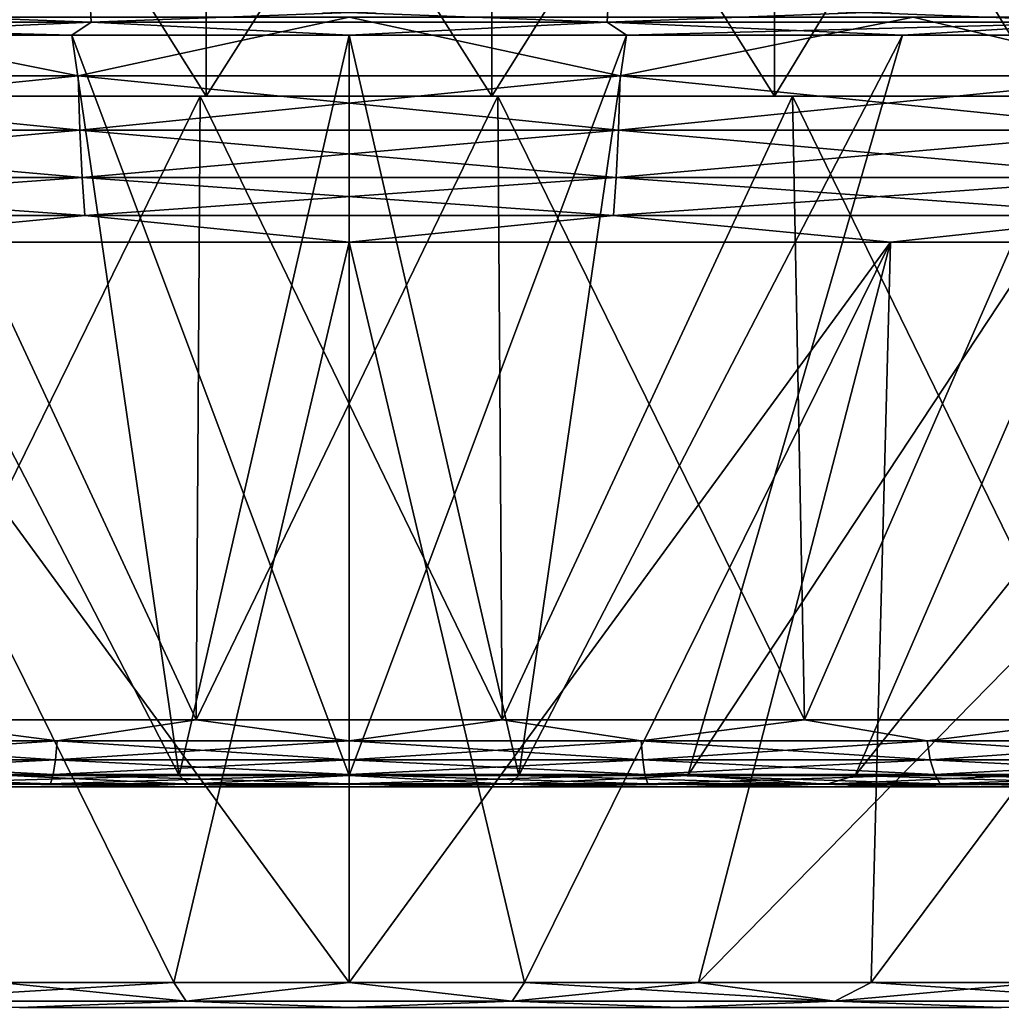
# Model space of a CAD drawing. Header units: metres. Extents: x -109 to 109, y -63 to 140.
# Tile 471 of 480: x 74 to 81, y 129 to 136. Entities that reach past the tile are written whole.
import ezdxf

# ---------------------------------------------------------------- set-up
doc = ezdxf.new("R2010")
doc.units = ezdxf.units.M
doc.layers.add('solid_502308_SW0001', color=7, linetype='CONTINUOUS')

msp = doc.modelspace()

# ---------------------------------------------------------------- linework, layer by layer
at = {"layer": 'solid_502308_SW0001'}
for points in [[(73.607162, 138.558502, 12.674048), (73.607124, 135.5, 12.674029), (75.528427, 135.5, 12.963641)], [(75.528473, 138.558502, -12.963647), (75.528427, 135.5, -12.963641), (73.607124, 135.5, -12.674029)], [(73.607162, 138.558502, -12.674047), (75.528473, 138.558502, -12.963647), (73.607124, 135.5, -12.674029)], [(75.528473, 138.558502, 12.963647), (73.607162, 138.558502, 12.674048), (75.528427, 135.5, 12.963641)], [(75.528473, 138.558502, 12.963647), (75.528427, 135.5, 12.963641), (77.471573, 135.5, 12.963641)], [(77.471527, 138.558502, -12.963647), (77.471573, 135.5, -12.963641), (75.528427, 135.5, -12.963641)], [(75.528473, 138.558502, -12.963647), (77.471527, 138.558502, -12.963647), (75.528427, 135.5, -12.963641)], [(77.471527, 138.558502, 12.963647), (75.528473, 138.558502, 12.963647), (77.471573, 135.5, 12.963641)], [(77.471527, 138.558502, 12.963647), (77.471573, 135.5, 12.963641), (79.392876, 135.5, 12.674029)], [(79.392838, 138.558502, 12.674047), (77.471527, 138.558502, 12.963647), (79.392876, 135.5, 12.674029)], [(77.471527, 138.558502, -12.963647), (79.392838, 138.558502, -12.674048), (77.471573, 135.5, -12.963641)], [(79.392838, 138.558502, -12.674048), (79.392876, 135.5, -12.674029), (77.471573, 135.5, -12.963641)], [(79.392838, 138.558502, 12.674047), (79.392876, 135.5, 12.674029), (81.249443, 135.5, 12.10134)], [(81.249458, 138.558502, 12.101348), (79.392838, 138.558502, 12.674047), (81.249443, 135.5, 12.10134)], [(79.392838, 138.558502, -12.674048), (81.249458, 138.558502, -12.101349), (79.392876, 135.5, -12.674029)], [(81.249458, 138.558502, -12.101349), (81.249443, 135.5, -12.10134), (79.392876, 135.5, -12.674029)], [(74.745216, 136.001434, -30.128412), (74.738724, 136.134613, -30.239929), (71.23999, 136.134613, -29.830986)], [(71.259392, 136.001434, -29.720978), (74.745216, 136.001434, -30.128412), (71.23999, 136.134613, -29.830986)], [(71.259392, 136.001434, 29.720978), (71.23999, 136.134613, 29.830986), (74.738724, 136.134613, 30.239929)], [(74.745216, 136.001434, 30.128412), (71.259392, 136.001434, 29.720978), (74.738724, 136.134613, 30.239929)], [(78.254784, 136.001434, -30.128412), (78.261276, 136.134613, -30.239929), (74.738724, 136.134613, -30.239929)], [(74.745216, 136.001434, -30.128412), (78.254784, 136.001434, -30.128412), (74.738724, 136.134613, -30.239929)], [(74.745216, 136.001434, 30.128412), (74.738724, 136.134613, 30.239929), (78.261276, 136.134613, 30.239929)], [(78.254784, 136.001434, 30.128412), (74.745216, 136.001434, 30.128412), (78.261276, 136.134613, 30.239929)], [(78.254784, 136.001434, -30.128412), (81.740608, 136.001434, -29.720978), (78.261276, 136.134613, -30.239929)], [(78.254784, 136.001434, 30.128412), (78.261276, 136.134613, 30.239929), (81.76001, 136.134613, 29.830986)], [(81.740608, 136.001434, 29.720978), (78.254784, 136.001434, 30.128412), (81.76001, 136.134613, 29.830986)], [(81.740608, 136.001434, -29.720978), (81.76001, 136.134613, -29.830986), (78.261276, 136.134613, -30.239929)], [(74.656059, 135.636414, 31.659262), (72.663597, 136.037155, 31.595633), (70.993111, 135.636414, 31.231125)], [(70.993111, 135.636414, -31.231125), (72.663597, 136.037155, -31.595633), (74.656059, 135.636414, -31.659262)], [(74.656059, 135.636414, 31.659262), (76.5, 136.037155, 31.827694), (72.663597, 136.037155, 31.595633)], [(74.656059, 135.636414, -31.659262), (72.663597, 136.037155, -31.595633), (76.5, 136.037155, -31.827694)], [(78.343941, 135.636414, 31.659262), (76.5, 136.037155, 31.827694), (74.656059, 135.636414, 31.659262)], [(74.656059, 135.636414, -31.659262), (76.5, 136.037155, -31.827694), (78.343941, 135.636414, -31.659262)], [(78.343941, 135.636414, 31.659262), (80.336403, 136.037155, 31.595633), (76.5, 136.037155, 31.827694)], [(78.343941, 135.636414, -31.659262), (76.5, 136.037155, -31.827694), (80.336403, 136.037155, -31.595633)], [(82.006889, 135.636414, 31.231125), (80.336403, 136.037155, 31.595633), (78.343941, 135.636414, 31.659262)], [(78.343941, 135.636414, -31.659262), (80.336403, 136.037155, -31.595633), (82.006889, 135.636414, -31.231125)], [(82.006889, 135.636414, 31.231125), (84.116867, 136.037155, 30.902838), (80.336403, 136.037155, 31.595633)], [(82.006889, 135.636414, -31.231125), (80.336403, 136.037155, -31.595633), (84.116867, 136.037155, -30.90284)], [(74.745216, 136.001434, 30.128412), (72.736351, 135.914612, 29.792299), (71.259392, 136.001434, 29.720978)], [(71.259392, 136.001434, -29.720978), (72.736366, 135.914612, -29.792301), (74.614464, 135.914612, -29.969831)], [(71.259392, 136.001434, -29.720978), (74.614464, 135.914612, -29.969831), (74.745216, 136.001434, -30.128412)], [(74.745216, 136.001434, 30.128412), (74.614449, 135.914612, 29.969831), (72.736351, 135.914612, 29.792299)], [(74.745216, 136.001434, 30.128412), (76.499992, 135.914612, 30.029087), (74.614449, 135.914612, 29.969831)], [(74.745216, 136.001434, -30.128412), (74.614464, 135.914612, -29.969831), (76.500008, 135.914612, -30.029087)], [(78.254784, 136.001434, 30.128412), (76.499992, 135.914612, 30.029087), (74.745216, 136.001434, 30.128412)], [(74.745216, 136.001434, -30.128412), (76.500008, 135.914612, -30.029087), (78.254784, 136.001434, -30.128412)], [(78.254784, 136.001434, 30.128412), (78.385536, 135.914612, 29.969831), (76.499992, 135.914612, 30.029087)], [(78.254784, 136.001434, -30.128412), (76.500008, 135.914612, -30.029087), (78.385551, 135.914612, -29.969831)], [(81.740608, 136.001434, 29.720978), (78.385536, 135.914612, 29.969831), (78.254784, 136.001434, 30.128412)], [(78.254784, 136.001434, -30.128412), (78.385551, 135.914612, -29.969831), (80.263649, 135.914612, -29.792299)], [(78.254784, 136.001434, -30.128412), (80.263649, 135.914612, -29.792299), (81.740608, 136.001434, -29.720978)], [(81.740608, 136.001434, 29.720978), (80.263634, 135.914612, 29.792301), (78.385536, 135.914612, 29.969831)], [(81.740608, 136.001434, 29.720978), (82.126877, 135.914612, 29.497192), (80.263634, 135.914612, 29.792301)], [(81.740608, 136.001434, -29.720978), (80.263649, 135.914612, -29.792299), (82.126892, 135.914612, -29.49719)], [(72.736351, 135.914612, 29.792299), (75.344864, 130.878403, 16.150963), (74.19561, 130.878403, 16.027405)], [(72.736351, 135.914612, 29.792299), (74.614449, 135.914612, 29.969831), (75.344864, 130.878403, 16.150963)], [(72.736366, 135.914612, -29.792301), (74.19561, 130.878403, -16.027405), (75.344864, 130.878403, -16.150963)], [(74.614464, 135.914612, -29.969831), (72.736366, 135.914612, -29.792301), (75.344864, 130.878403, -16.150963)], [(74.614449, 135.914612, 29.969831), (76.499992, 135.914612, 30.029087), (75.344864, 130.878403, 16.150963)], [(74.614464, 135.914612, -29.969831), (75.344864, 130.878403, -16.150963), (76.5, 130.878403, -16.192219)], [(76.500008, 135.914612, -30.029087), (74.614464, 135.914612, -29.969831), (76.5, 130.878403, -16.192219)], [(76.499992, 135.914612, 30.029087), (76.5, 130.878403, 16.192219), (75.344864, 130.878403, 16.150963)], [(76.499992, 135.914612, 30.029087), (78.385536, 135.914612, 29.969831), (76.5, 130.878403, 16.192219)], [(78.385536, 135.914612, 29.969831), (77.655136, 130.878403, 16.150963), (76.5, 130.878403, 16.192219)], [(76.500008, 135.914612, -30.029087), (76.5, 130.878403, -16.192219), (77.655136, 130.878403, -16.150963)], [(78.385551, 135.914612, -29.969831), (76.500008, 135.914612, -30.029087), (77.655136, 130.878403, -16.150963)], [(80.263634, 135.914612, 29.792301), (78.80439, 130.878403, 16.027405), (77.655136, 130.878403, 16.150963)], [(78.385536, 135.914612, 29.969831), (80.263634, 135.914612, 29.792301), (77.655136, 130.878403, 16.150963)], [(80.263649, 135.914612, -29.792299), (77.655136, 130.878403, -16.150963), (78.80439, 130.878403, -16.027405)], [(80.263649, 135.914612, -29.792299), (78.385551, 135.914612, -29.969831), (77.655136, 130.878403, -16.150963)], [(82.126877, 135.914612, 29.497192), (79.941902, 130.878403, 15.822176), (78.80439, 130.878403, 16.027405)], [(80.263634, 135.914612, 29.792301), (82.126877, 135.914612, 29.497192), (78.80439, 130.878403, 16.027405)], [(82.126892, 135.914612, -29.49719), (78.80439, 130.878403, -16.027405), (79.941902, 130.878403, -15.822176)], [(82.126892, 135.914612, -29.49719), (80.263649, 135.914612, -29.792299), (78.80439, 130.878403, -16.027405)], [(83.967918, 135.914612, 29.08567), (81.061867, 130.878403, 15.536322), (79.941902, 130.878403, 15.822176)], [(82.126877, 135.914612, 29.497192), (83.967918, 135.914612, 29.08567), (79.941902, 130.878403, 15.822176)], [(83.967926, 135.914612, -29.085669), (79.941902, 130.878403, -15.822176), (81.061867, 130.878403, -15.536322)], [(83.967926, 135.914612, -29.085669), (82.126892, 135.914612, -29.49719), (79.941902, 130.878403, -15.822176)], [(70.993111, 135.636414, -31.231125), (74.656059, 135.636414, -31.659262), (71.027199, 135.266769, -31.037813)], [(70.993111, 135.636414, 31.231125), (71.027199, 135.266769, 31.037813), (74.667473, 135.266769, 31.463301)], [(74.656059, 135.636414, 31.659262), (70.993111, 135.636414, 31.231125), (74.667473, 135.266769, 31.463301)], [(74.656059, 135.636414, -31.659262), (74.667473, 135.266769, -31.463301), (71.027199, 135.266769, -31.037813)], [(74.656059, 135.636414, -31.659262), (78.343941, 135.636414, -31.659262), (74.667473, 135.266769, -31.463301)], [(74.656059, 135.636414, 31.659262), (74.667473, 135.266769, 31.463301), (78.332527, 135.266769, 31.463301)], [(78.343941, 135.636414, 31.659262), (74.656059, 135.636414, 31.659262), (78.332527, 135.266769, 31.463301)], [(78.343941, 135.636414, -31.659262), (78.332527, 135.266769, -31.463301), (74.667473, 135.266769, -31.463301)], [(82.006889, 135.636414, -31.231125), (81.972801, 135.266769, -31.037813), (78.332527, 135.266769, -31.463301)], [(78.343941, 135.636414, -31.659262), (82.006889, 135.636414, -31.231125), (78.332527, 135.266769, -31.463301)], [(78.343941, 135.636414, 31.659262), (78.332527, 135.266769, 31.463301), (81.972801, 135.266769, 31.037813)], [(82.006889, 135.636414, 31.231125), (78.343941, 135.636414, 31.659262), (81.972801, 135.266769, 31.037813)], [(71.549713, 135.5, -12.61337), (73.607124, 135.5, -12.674029), (75.528427, 135.5, -12.963641)], [(73.485001, 135.5, -13.210299), (71.549713, 135.5, -12.61337), (75.528427, 135.5, -12.963641)], [(73.402229, 131.256424, -13.572229), (73.485001, 135.5, -13.210299), (75.48748, 135.5, -13.512096)], [(75.459663, 131.256424, -13.882339), (73.402229, 131.256424, -13.572229), (75.48748, 135.5, -13.512096)], [(73.402229, 131.256424, 13.572229), (75.459663, 131.256424, 13.882339), (73.485001, 135.5, 13.210299)], [(73.485001, 135.5, 13.210299), (77.471573, 135.5, 12.963641), (75.528427, 135.5, 12.963641)], [(73.485001, 135.5, 13.210299), (79.514999, 135.5, 13.210299), (77.471573, 135.5, 12.963641)], [(73.485001, 135.5, 13.210299), (75.528427, 135.5, 12.963641), (73.607124, 135.5, 12.674029)], [(79.514999, 135.5, -13.210299), (73.485001, 135.5, -13.210299), (75.528427, 135.5, -12.963641)], [(77.51252, 135.5, -13.512096), (75.48748, 135.5, -13.512096), (73.485001, 135.5, -13.210299)], [(79.514999, 135.5, -13.210299), (77.51252, 135.5, -13.512096), (73.485001, 135.5, -13.210299)], [(73.485001, 135.5, 13.210299), (75.48748, 135.5, 13.512096), (79.514999, 135.5, 13.210299)], [(75.459663, 131.256424, 13.882339), (75.48748, 135.5, 13.512096), (73.485001, 135.5, 13.210299)], [(75.459663, 131.256424, -13.882339), (75.48748, 135.5, -13.512096), (77.51252, 135.5, -13.512096)], [(77.540337, 131.256424, -13.882339), (75.459663, 131.256424, -13.882339), (77.51252, 135.5, -13.512096)], [(75.459663, 131.256424, 13.882339), (77.540337, 131.256424, 13.882339), (75.48748, 135.5, 13.512096)], [(75.48748, 135.5, 13.512096), (77.51252, 135.5, 13.512096), (79.514999, 135.5, 13.210299)], [(77.540337, 131.256424, 13.882339), (77.51252, 135.5, 13.512096), (75.48748, 135.5, 13.512096)], [(79.514999, 135.5, -13.210299), (75.528427, 135.5, -12.963641), (77.471573, 135.5, -12.963641)], [(81.450287, 135.5, 12.61337), (79.392876, 135.5, 12.674029), (77.471573, 135.5, 12.963641)], [(79.514999, 135.5, 13.210299), (81.450287, 135.5, 12.61337), (77.471573, 135.5, 12.963641)], [(79.514999, 135.5, -13.210299), (77.471573, 135.5, -12.963641), (79.392876, 135.5, -12.674029)], [(77.540337, 131.256424, -13.882339), (77.51252, 135.5, -13.512096), (79.514999, 135.5, -13.210299)], [(79.597771, 131.256424, 13.572229), (79.514999, 135.5, 13.210299), (77.51252, 135.5, 13.512096)], [(77.540337, 131.256424, 13.882339), (79.597771, 131.256424, 13.572229), (77.51252, 135.5, 13.512096)], [(79.597771, 131.256424, -13.572229), (77.540337, 131.256424, -13.882339), (79.514999, 135.5, -13.210299)], [(81.450287, 135.5, 12.61337), (81.249443, 135.5, 12.10134), (79.392876, 135.5, 12.674029)], [(81.450287, 135.5, -12.61337), (79.392876, 135.5, -12.674029), (81.249443, 135.5, -12.10134)], [(81.450287, 135.5, -12.61337), (79.514999, 135.5, -13.210299), (79.392876, 135.5, -12.674029)], [(79.597771, 131.256424, -13.572229), (79.514999, 135.5, -13.210299), (81.450287, 135.5, -12.61337)], [(81.586006, 131.256424, 12.95894), (81.450287, 135.5, 12.61337), (79.514999, 135.5, 13.210299)], [(79.597771, 131.256424, 13.572229), (81.586006, 131.256424, 12.95894), (79.514999, 135.5, 13.210299)], [(81.586006, 131.256424, -12.95894), (79.597771, 131.256424, -13.572229), (81.450287, 135.5, -12.61337)], [(71.027199, 135.266769, -31.037813), (74.667473, 135.266769, -31.463301), (71.073898, 134.94606, -30.772972)], [(71.027199, 135.266769, 31.037813), (71.073898, 134.94606, 30.772972), (74.683105, 134.94606, 31.19483)], [(74.667473, 135.266769, 31.463301), (71.027199, 135.266769, 31.037813), (74.683105, 134.94606, 31.19483)], [(74.667473, 135.266769, -31.463301), (74.683105, 134.94606, -31.19483), (71.073898, 134.94606, -30.772972)], [(74.667473, 135.266769, -31.463301), (78.332527, 135.266769, -31.463301), (74.683105, 134.94606, -31.19483)], [(74.667473, 135.266769, 31.463301), (74.683105, 134.94606, 31.19483), (78.316895, 134.94606, 31.19483)], [(78.332527, 135.266769, 31.463301), (74.667473, 135.266769, 31.463301), (78.316895, 134.94606, 31.19483)], [(78.332527, 135.266769, -31.463301), (78.316895, 134.94606, -31.19483), (74.683105, 134.94606, -31.19483)], [(81.972801, 135.266769, -31.037813), (81.926102, 134.94606, -30.772972), (78.316895, 134.94606, -31.19483)], [(78.332527, 135.266769, -31.463301), (81.972801, 135.266769, -31.037813), (78.316895, 134.94606, -31.19483)], [(78.332527, 135.266769, 31.463301), (78.316895, 134.94606, 31.19483), (81.926102, 134.94606, 30.772972)], [(81.972801, 135.266769, 31.037813), (78.332527, 135.266769, 31.463301), (81.926102, 134.94606, 30.772972)], [(71.073898, 134.94606, -30.772972), (74.683105, 134.94606, -31.19483), (71.131157, 134.688354, -30.448204)], [(71.073898, 134.94606, 30.772972), (71.131157, 134.688354, 30.448204), (74.702286, 134.688354, 30.865608)], [(74.683105, 134.94606, 31.19483), (71.073898, 134.94606, 30.772972), (74.702286, 134.688354, 30.865608)], [(74.683105, 134.94606, -31.19483), (74.702286, 134.688354, -30.865608), (71.131157, 134.688354, -30.448204)], [(74.683105, 134.94606, -31.19483), (78.316895, 134.94606, -31.19483), (74.702286, 134.688354, -30.865608)], [(74.683105, 134.94606, 31.19483), (74.702286, 134.688354, 30.865608), (78.297714, 134.688354, 30.865608)], [(78.316895, 134.94606, 31.19483), (74.683105, 134.94606, 31.19483), (78.297714, 134.688354, 30.865608)], [(78.316895, 134.94606, -31.19483), (78.297714, 134.688354, -30.865608), (74.702286, 134.688354, -30.865608)], [(81.926102, 134.94606, -30.772972), (81.868843, 134.688354, -30.448204), (78.297714, 134.688354, -30.865608)], [(78.316895, 134.94606, -31.19483), (81.926102, 134.94606, -30.772972), (78.297714, 134.688354, -30.865608)], [(78.316895, 134.94606, 31.19483), (78.297714, 134.688354, 30.865608), (81.868843, 134.688354, 30.448204)], [(81.926102, 134.94606, 30.772972), (78.316895, 134.94606, 31.19483), (81.868843, 134.688354, 30.448204)], [(74.702286, 134.688354, 30.865608), (71.131157, 134.688354, 30.448204), (72.818558, 134.505066, 30.319431)], [(71.131157, 134.688354, -30.448204), (74.702286, 134.688354, -30.865608), (72.818542, 134.505066, -30.319429)], [(74.702286, 134.688354, -30.865608), (76.499992, 134.505066, -30.542118), (72.818542, 134.505066, -30.319429)], [(74.702286, 134.688354, 30.865608), (72.818558, 134.505066, 30.319431), (76.500008, 134.505066, 30.542118)], [(78.297714, 134.688354, 30.865608), (74.702286, 134.688354, 30.865608), (76.500008, 134.505066, 30.542118)], [(74.702286, 134.688354, -30.865608), (78.297714, 134.688354, -30.865608), (76.499992, 134.505066, -30.542118)], [(78.297714, 134.688354, -30.865608), (80.181442, 134.505066, -30.319431), (76.499992, 134.505066, -30.542118)], [(78.297714, 134.688354, 30.865608), (76.500008, 134.505066, 30.542118), (80.181458, 134.505066, 30.319429)], [(81.868843, 134.688354, 30.448204), (78.297714, 134.688354, 30.865608), (80.181458, 134.505066, 30.319429)], [(78.297714, 134.688354, -30.865608), (81.868843, 134.688354, -30.448204), (80.181442, 134.505066, -30.319431)], [(81.868843, 134.688354, -30.448204), (83.809204, 134.505066, -29.654619), (80.181442, 134.505066, -30.319431)], [(81.868843, 134.688354, 30.448204), (80.181458, 134.505066, 30.319429), (83.809219, 134.505066, 29.654615)], [(72.818542, 134.505066, -30.319429), (75.308258, 129.468857, -16.662685), (74.122597, 129.468857, -16.535213)], [(72.818542, 134.505066, -30.319429), (76.499992, 134.505066, -30.542118), (75.308258, 129.468857, -16.662685)], [(72.818558, 134.505066, 30.319431), (75.308266, 129.468857, 16.662685), (76.500008, 129.468857, 16.705248)], [(76.500008, 134.505066, 30.542118), (72.818558, 134.505066, 30.319431), (76.500008, 129.468857, 16.705248)], [(72.818558, 134.505066, 30.319431), (74.122604, 129.468857, 16.535215), (75.308266, 129.468857, 16.662685)], [(76.499992, 134.505066, -30.542118), (76.499992, 129.468857, -16.705248), (75.308258, 129.468857, -16.662685)], [(80.181442, 134.505066, -30.319431), (77.691734, 129.468857, -16.662685), (76.499992, 129.468857, -16.705248)], [(76.499992, 134.505066, -30.542118), (80.181442, 134.505066, -30.319431), (76.499992, 129.468857, -16.705248)], [(76.500008, 134.505066, 30.542118), (76.500008, 129.468857, 16.705248), (77.691742, 129.468857, 16.662685)], [(80.181458, 134.505066, 30.319429), (76.500008, 134.505066, 30.542118), (77.691742, 129.468857, 16.662685)], [(80.181442, 134.505066, -30.319431), (78.877396, 129.468857, -16.535215), (77.691734, 129.468857, -16.662685)], [(80.181458, 134.505066, 30.319429), (77.691742, 129.468857, 16.662685), (78.877403, 129.468857, 16.535213)], [(83.809204, 134.505066, -29.654619), (80.050949, 129.468857, -16.323484), (78.877396, 129.468857, -16.535215)], [(80.181442, 134.505066, -30.319431), (83.809204, 134.505066, -29.654619), (78.877396, 129.468857, -16.535215)], [(80.181458, 134.505066, 30.319429), (78.877403, 129.468857, 16.535213), (80.050957, 129.468857, 16.323481)], [(83.809204, 134.505066, -29.654619), (81.206398, 129.468857, -16.028572), (80.050949, 129.468857, -16.323484)], [(83.809219, 134.505066, 29.654615), (80.050957, 129.468857, 16.323481), (81.206413, 129.468857, 16.02857)], [(83.809219, 134.505066, 29.654615), (80.181458, 134.505066, 30.319429), (80.050957, 129.468857, 16.323481)], [(74.513885, 131.112701, 13.813721), (73.402229, 131.256424, 13.572229), (72.568207, 131.112701, 13.390464)], [(72.568207, 131.112701, -13.390464), (73.402229, 131.256424, -13.572229), (74.513885, 131.112701, -13.813721)], [(74.513885, 131.112701, 13.813721), (75.459663, 131.256424, 13.882339), (73.402229, 131.256424, 13.572229)], [(74.513885, 131.112701, -13.813721), (73.402229, 131.256424, -13.572229), (75.459663, 131.256424, -13.882339)], [(76.5, 131.112701, 13.95577), (75.459663, 131.256424, 13.882339), (74.513885, 131.112701, 13.813721)], [(74.513885, 131.112701, -13.813721), (75.459663, 131.256424, -13.882339), (76.5, 131.112701, -13.95577)], [(76.5, 131.112701, 13.95577), (77.540337, 131.256424, 13.882339), (75.459663, 131.256424, 13.882339)], [(76.5, 131.112701, -13.95577), (75.459663, 131.256424, -13.882339), (77.540337, 131.256424, -13.882339)], [(78.486115, 131.112701, 13.813721), (77.540337, 131.256424, 13.882339), (76.5, 131.112701, 13.95577)], [(76.5, 131.112701, -13.95577), (77.540337, 131.256424, -13.882339), (78.486115, 131.112701, -13.813721)], [(78.486115, 131.112701, 13.813721), (79.597771, 131.256424, 13.572229), (77.540337, 131.256424, 13.882339)], [(78.486115, 131.112701, -13.813721), (77.540337, 131.256424, -13.882339), (79.597771, 131.256424, -13.572229)], [(80.431793, 131.112701, 13.390464), (79.597771, 131.256424, 13.572229), (78.486115, 131.112701, 13.813721)], [(78.486115, 131.112701, -13.813721), (79.597771, 131.256424, -13.572229), (80.431793, 131.112701, -13.390464)], [(80.431793, 131.112701, 13.390464), (81.586006, 131.256424, 12.95894), (79.597771, 131.256424, 13.572229)], [(80.431793, 131.112701, -13.390464), (79.597771, 131.256424, -13.572229), (81.586006, 131.256424, -12.95894)], [(82.29744, 131.112701, 12.694615), (81.586006, 131.256424, 12.95894), (80.431793, 131.112701, 13.390464)], [(80.431793, 131.112701, -13.390464), (81.586006, 131.256424, -12.95894), (82.29744, 131.112701, -12.694615)], [(74.513885, 131.112701, -13.813721), (74.503197, 130.985229, -13.888068), (72.547043, 130.985229, -13.462533)], [(72.568207, 131.112701, -13.390464), (74.513885, 131.112701, -13.813721), (72.547043, 130.985229, -13.462533)], [(72.568207, 131.112701, 13.390464), (72.547043, 130.985229, 13.462533), (74.503197, 130.985229, 13.888068)], [(74.513885, 131.112701, 13.813721), (72.568207, 131.112701, 13.390464), (74.503197, 130.985229, 13.888068)], [(76.5, 131.112701, -13.95577), (76.5, 130.985229, -14.030883), (74.503197, 130.985229, -13.888068)], [(74.513885, 131.112701, -13.813721), (76.5, 131.112701, -13.95577), (74.503197, 130.985229, -13.888068)], [(74.513885, 131.112701, 13.813721), (74.503197, 130.985229, 13.888068), (76.5, 130.985229, 14.030883)], [(76.5, 131.112701, 13.95577), (74.513885, 131.112701, 13.813721), (76.5, 130.985229, 14.030883)], [(78.486115, 131.112701, -13.813721), (78.496803, 130.985229, -13.888068), (76.5, 130.985229, -14.030883)], [(76.5, 131.112701, -13.95577), (78.486115, 131.112701, -13.813721), (76.5, 130.985229, -14.030883)], [(76.5, 131.112701, 13.95577), (76.5, 130.985229, 14.030883), (78.496803, 130.985229, 13.888068)], [(78.486115, 131.112701, 13.813721), (76.5, 131.112701, 13.95577), (78.496803, 130.985229, 13.888068)], [(78.486115, 131.112701, -13.813721), (80.431793, 131.112701, -13.390464), (78.496803, 130.985229, -13.888068)], [(78.486115, 131.112701, 13.813721), (78.496803, 130.985229, 13.888068), (80.452957, 130.985229, 13.462533)], [(80.431793, 131.112701, 13.390464), (78.486115, 131.112701, 13.813721), (80.452957, 130.985229, 13.462533)], [(80.431793, 131.112701, -13.390464), (80.452957, 130.985229, -13.462533), (78.496803, 130.985229, -13.888068)], [(80.431793, 131.112701, -13.390464), (82.29744, 131.112701, -12.694615), (80.452957, 130.985229, -13.462533)], [(80.431793, 131.112701, 13.390464), (80.452957, 130.985229, 13.462533), (82.328636, 130.985229, 12.762939)], [(82.29744, 131.112701, 12.694615), (80.431793, 131.112701, 13.390464), (82.328636, 130.985229, 12.762939)], [(82.29744, 131.112701, -12.694615), (82.328636, 130.985229, -12.762939), (80.452957, 130.985229, -13.462533)], [(74.503197, 130.985229, -13.888068), (74.487663, 130.885315, -13.996087), (72.516296, 130.885315, -13.567242)], [(72.547043, 130.985229, -13.462533), (74.503197, 130.985229, -13.888068), (72.516296, 130.885315, -13.567242)], [(72.547043, 130.985229, 13.462533), (72.516296, 130.885315, 13.567242), (74.487663, 130.885315, 13.996087)], [(74.503197, 130.985229, 13.888068), (72.547043, 130.985229, 13.462533), (74.487663, 130.885315, 13.996087)], [(76.5, 130.985229, -14.030883), (76.5, 130.885315, -14.140012), (74.487663, 130.885315, -13.996087)], [(74.503197, 130.985229, -13.888068), (76.5, 130.985229, -14.030883), (74.487663, 130.885315, -13.996087)], [(74.503197, 130.985229, 13.888068), (74.487663, 130.885315, 13.996087), (76.5, 130.885315, 14.140012)], [(76.5, 130.985229, 14.030883), (74.503197, 130.985229, 13.888068), (76.5, 130.885315, 14.140012)], [(78.496803, 130.985229, -13.888068), (78.512337, 130.885315, -13.996087), (76.5, 130.885315, -14.140012)], [(76.5, 130.985229, -14.030883), (78.496803, 130.985229, -13.888068), (76.5, 130.885315, -14.140012)], [(76.5, 130.985229, 14.030883), (76.5, 130.885315, 14.140012), (78.512337, 130.885315, 13.996087)], [(78.496803, 130.985229, 13.888068), (76.5, 130.985229, 14.030883), (78.512337, 130.885315, 13.996087)], [(78.496803, 130.985229, -13.888068), (80.452957, 130.985229, -13.462533), (78.512337, 130.885315, -13.996087)], [(78.496803, 130.985229, 13.888068), (78.512337, 130.885315, 13.996087), (80.483704, 130.885315, 13.567242)], [(80.452957, 130.985229, 13.462533), (78.496803, 130.985229, 13.888068), (80.483704, 130.885315, 13.567242)], [(80.452957, 130.985229, -13.462533), (80.483704, 130.885315, -13.567242), (78.512337, 130.885315, -13.996087)], [(80.452957, 130.985229, -13.462533), (82.328636, 130.985229, -12.762939), (80.483704, 130.885315, -13.567242)], [(80.452957, 130.985229, 13.462533), (80.483704, 130.885315, 13.567242), (82.37397, 130.885315, 12.862207)], [(82.328636, 130.985229, 12.762939), (80.452957, 130.985229, 13.462533), (82.37397, 130.885315, 12.862207)], [(82.328636, 130.985229, -12.762939), (82.37397, 130.885315, -12.862207), (80.483704, 130.885315, -13.567242)], [(74.487663, 130.885315, -13.996087), (74.468651, 130.821716, -14.128318), (72.478661, 130.821716, -13.695421)], [(72.516296, 130.885315, -13.567242), (74.487663, 130.885315, -13.996087), (72.478661, 130.821716, -13.695421)], [(72.516296, 130.885315, 13.567242), (72.478661, 130.821716, 13.695421), (74.468651, 130.821716, 14.128318)], [(74.487663, 130.885315, 13.996087), (72.516296, 130.885315, 13.567242), (74.468651, 130.821716, 14.128318)], [(76.5, 130.885315, -14.140012), (76.5, 130.821716, -14.273602), (74.468651, 130.821716, -14.128318)], [(74.487663, 130.885315, -13.996087), (76.5, 130.885315, -14.140012), (74.468651, 130.821716, -14.128318)], [(74.487663, 130.885315, 13.996087), (74.468651, 130.821716, 14.128318), (76.5, 130.821716, 14.273602)], [(76.5, 130.885315, 14.140012), (74.487663, 130.885315, 13.996087), (76.5, 130.821716, 14.273602)], [(78.512337, 130.885315, -13.996087), (78.531349, 130.821716, -14.128318), (76.5, 130.821716, -14.273602)], [(76.5, 130.885315, -14.140012), (78.512337, 130.885315, -13.996087), (76.5, 130.821716, -14.273602)], [(76.5, 130.885315, 14.140012), (76.5, 130.821716, 14.273602), (78.531349, 130.821716, 14.128318)], [(78.512337, 130.885315, 13.996087), (76.5, 130.885315, 14.140012), (78.531349, 130.821716, 14.128318)], [(78.512337, 130.885315, -13.996087), (80.483704, 130.885315, -13.567242), (78.531349, 130.821716, -14.128318)], [(78.512337, 130.885315, 13.996087), (78.531349, 130.821716, 14.128318), (80.521339, 130.821716, 13.695421)], [(80.483704, 130.885315, 13.567242), (78.512337, 130.885315, 13.996087), (80.521339, 130.821716, 13.695421)], [(80.483704, 130.885315, -13.567242), (80.521339, 130.821716, -13.695421), (78.531349, 130.821716, -14.128318)], [(80.483704, 130.885315, -13.567242), (82.37397, 130.885315, -12.862207), (80.521339, 130.821716, -13.695421)], [(80.483704, 130.885315, 13.567242), (80.521339, 130.821716, 13.695421), (82.429466, 130.821716, 12.983726)], [(82.37397, 130.885315, 12.862207), (80.483704, 130.885315, 13.567242), (82.429466, 130.821716, 12.983726)], [(82.37397, 130.885315, -12.862207), (82.429466, 130.821716, -12.983726), (80.521339, 130.821716, -13.695421)], [(73.25013, 130.819748, 15.639238), (74.259872, 130.800003, 15.587441), (72.065468, 130.800003, 15.110301)], [(73.25013, 130.819748, -15.639238), (72.065475, 130.800003, -15.110305), (74.259888, 130.800003, -15.587443)], [(74.468651, 130.821716, 14.128318), (72.478661, 130.821716, 13.695421), (73.289719, 130.800003, 14.057447)], [(72.478661, 130.821716, -13.695421), (74.468651, 130.821716, -14.128318), (73.289696, 130.800003, -14.057443)], [(73.25013, 130.819748, 15.639238), (74.19561, 130.878403, 16.027405), (75.344864, 130.878403, 16.150963)], [(75.409943, 130.819748, 15.936097), (73.25013, 130.819748, 15.639238), (75.344864, 130.878403, 16.150963)], [(73.25013, 130.819748, -15.639238), (75.409943, 130.819748, -15.936097), (74.19561, 130.878403, -16.027405)], [(73.25013, 130.819748, -15.639238), (74.259888, 130.800003, -15.587443), (75.409943, 130.819748, -15.936097)], [(75.409943, 130.819748, 15.936097), (74.259872, 130.800003, 15.587441), (73.25013, 130.819748, 15.639238)], [(74.468651, 130.821716, -14.128318), (75.42186, 130.800003, -14.378985), (73.289696, 130.800003, -14.057443)], [(74.468651, 130.821716, 14.128318), (73.289719, 130.800003, 14.057447), (75.421883, 130.800003, 14.378987)], [(75.409943, 130.819748, -15.936097), (75.344864, 130.878403, -16.150963), (74.19561, 130.878403, -16.027405)], [(75.409943, 130.819748, 15.936097), (76.499992, 130.800003, 15.747592), (74.259872, 130.800003, 15.587441)], [(75.409943, 130.819748, -15.936097), (74.259888, 130.800003, -15.587443), (76.500008, 130.800003, -15.747592)], [(76.5, 130.821716, 14.273602), (74.468651, 130.821716, 14.128318), (75.421883, 130.800003, 14.378987)], [(74.468651, 130.821716, -14.128318), (76.5, 130.821716, -14.273602), (75.42186, 130.800003, -14.378985)], [(75.409943, 130.819748, 15.936097), (75.344864, 130.878403, 16.150963), (76.5, 130.878403, 16.192219)], [(75.409943, 130.819748, -15.936097), (76.5, 130.878403, -16.192219), (75.344864, 130.878403, -16.150963)], [(77.590057, 130.819748, 15.936097), (75.409943, 130.819748, 15.936097), (76.5, 130.878403, 16.192219)], [(75.409943, 130.819748, -15.936097), (77.590057, 130.819748, -15.936097), (76.5, 130.878403, -16.192219)], [(75.409943, 130.819748, -15.936097), (76.500008, 130.800003, -15.747592), (77.590057, 130.819748, -15.936097)], [(77.590057, 130.819748, 15.936097), (76.499992, 130.800003, 15.747592), (75.409943, 130.819748, 15.936097)], [(76.5, 130.821716, -14.273602), (77.578117, 130.800003, -14.378987), (75.42186, 130.800003, -14.378985)], [(76.5, 130.821716, 14.273602), (75.421883, 130.800003, 14.378987), (77.57814, 130.800003, 14.378985)], [(77.590057, 130.819748, 15.936097), (78.740112, 130.800003, 15.587443), (76.499992, 130.800003, 15.747592)], [(77.590057, 130.819748, 15.936097), (76.5, 130.878403, 16.192219), (77.655136, 130.878403, 16.150963)], [(77.590057, 130.819748, -15.936097), (77.655136, 130.878403, -16.150963), (76.5, 130.878403, -16.192219)], [(78.531349, 130.821716, 14.128318), (76.5, 130.821716, 14.273602), (77.57814, 130.800003, 14.378985)], [(76.5, 130.821716, -14.273602), (78.531349, 130.821716, -14.128318), (77.578117, 130.800003, -14.378987)], [(77.590057, 130.819748, -15.936097), (76.500008, 130.800003, -15.747592), (78.740128, 130.800003, -15.587441)], [(78.531349, 130.821716, -14.128318), (79.710281, 130.800003, -14.057447), (77.578117, 130.800003, -14.378987)], [(78.531349, 130.821716, 14.128318), (77.57814, 130.800003, 14.378985), (79.710304, 130.800003, 14.057443)], [(77.590057, 130.819748, 15.936097), (77.655136, 130.878403, 16.150963), (78.80439, 130.878403, 16.027405)], [(79.74987, 130.819748, 15.639238), (77.590057, 130.819748, 15.936097), (78.80439, 130.878403, 16.027405)], [(77.590057, 130.819748, -15.936097), (79.74987, 130.819748, -15.639238), (77.655136, 130.878403, -16.150963)], [(77.590057, 130.819748, -15.936097), (78.740128, 130.800003, -15.587441), (79.74987, 130.819748, -15.639238)], [(79.74987, 130.819748, 15.639238), (78.740112, 130.800003, 15.587443), (77.590057, 130.819748, 15.936097)], [(79.74987, 130.819748, -15.639238), (78.80439, 130.878403, -16.027405), (77.655136, 130.878403, -16.150963)], [(80.521339, 130.821716, 13.695421), (78.531349, 130.821716, 14.128318), (79.710304, 130.800003, 14.057443)], [(78.531349, 130.821716, -14.128318), (80.521339, 130.821716, -13.695421), (79.710281, 130.800003, -14.057447)], [(79.74987, 130.819748, 15.639238), (80.934525, 130.800003, 15.110305), (78.740112, 130.800003, 15.587443)], [(79.74987, 130.819748, -15.639238), (78.740128, 130.800003, -15.587441), (80.934532, 130.800003, -15.110301)], [(79.74987, 130.819748, 15.639238), (78.80439, 130.878403, 16.027405), (79.941902, 130.878403, 15.822176)], [(79.74987, 130.819748, -15.639238), (79.941902, 130.878403, -15.822176), (78.80439, 130.878403, -16.027405)], [(80.521339, 130.821716, -13.695421), (81.770721, 130.800003, -13.421529), (79.710281, 130.800003, -14.057447)], [(80.521339, 130.821716, 13.695421), (79.710304, 130.800003, 14.057443), (81.770744, 130.800003, 13.42152)], [(79.74987, 130.819748, 15.639238), (79.941902, 130.878403, 15.822176), (81.061867, 130.878403, 15.536322)], [(81.849144, 130.819748, 15.051049), (79.74987, 130.819748, 15.639238), (81.061867, 130.878403, 15.536322)], [(79.74987, 130.819748, -15.639238), (81.849144, 130.819748, -15.051049), (79.941902, 130.878403, -15.822176)], [(79.74987, 130.819748, -15.639238), (80.934532, 130.800003, -15.110301), (81.849144, 130.819748, -15.051049)], [(81.849144, 130.819748, 15.051049), (80.934525, 130.800003, 15.110305), (79.74987, 130.819748, 15.639238)], [(81.849144, 130.819748, -15.051049), (81.061867, 130.878403, -15.536322), (79.941902, 130.878403, -15.822176)], [(82.429466, 130.821716, 12.983726), (80.521339, 130.821716, 13.695421), (81.770744, 130.800003, 13.42152)], [(80.521339, 130.821716, -13.695421), (82.429466, 130.821716, -12.983726), (81.770721, 130.800003, -13.421529)], [(81.849144, 130.819748, 15.051049), (83.038666, 130.800003, 14.325925), (80.934525, 130.800003, 15.110305)], [(81.849144, 130.819748, -15.051049), (80.934532, 130.800003, -15.110301), (83.038673, 130.800003, -14.32592)], [(75.421883, 130.800003, 14.378987), (69.961327, 130.800003, 14.32592), (72.065468, 130.800003, 15.110301)], [(75.421883, 130.800003, 14.378987), (73.289719, 130.800003, 14.057447), (69.961327, 130.800003, 14.32592)], [(80.934532, 130.800003, -15.110301), (72.065475, 130.800003, -15.110305), (69.961334, 130.800003, -14.325925)], [(75.42186, 130.800003, -14.378985), (80.934532, 130.800003, -15.110301), (69.961334, 130.800003, -14.325925)], [(73.289696, 130.800003, -14.057443), (75.42186, 130.800003, -14.378985), (69.961334, 130.800003, -14.325925)], [(72.065468, 130.800003, 15.110301), (80.934525, 130.800003, 15.110305), (83.038666, 130.800003, 14.325925)], [(77.57814, 130.800003, 14.378985), (72.065468, 130.800003, 15.110301), (83.038666, 130.800003, 14.325925)], [(72.065468, 130.800003, 15.110301), (74.259872, 130.800003, 15.587441), (80.934525, 130.800003, 15.110305)], [(77.57814, 130.800003, 14.378985), (75.421883, 130.800003, 14.378987), (72.065468, 130.800003, 15.110301)], [(78.740128, 130.800003, -15.587441), (74.259888, 130.800003, -15.587443), (72.065475, 130.800003, -15.110305)], [(80.934532, 130.800003, -15.110301), (78.740128, 130.800003, -15.587441), (72.065475, 130.800003, -15.110305)], [(74.259872, 130.800003, 15.587441), (78.740112, 130.800003, 15.587443), (80.934525, 130.800003, 15.110305)], [(74.259872, 130.800003, 15.587441), (76.499992, 130.800003, 15.747592), (78.740112, 130.800003, 15.587443)], [(78.740128, 130.800003, -15.587441), (76.500008, 130.800003, -15.747592), (74.259888, 130.800003, -15.587443)], [(75.42186, 130.800003, -14.378985), (77.578117, 130.800003, -14.378987), (80.934532, 130.800003, -15.110301)], [(77.578117, 130.800003, -14.378987), (83.038673, 130.800003, -14.32592), (80.934532, 130.800003, -15.110301)], [(77.578117, 130.800003, -14.378987), (79.710281, 130.800003, -14.057447), (83.038673, 130.800003, -14.32592)], [(79.710304, 130.800003, 14.057443), (77.57814, 130.800003, 14.378985), (83.038666, 130.800003, 14.325925)], [(79.710281, 130.800003, -14.057447), (81.770721, 130.800003, -13.421529), (83.038673, 130.800003, -14.32592)], [(79.710304, 130.800003, 14.057443), (83.038666, 130.800003, 14.325925), (85.009903, 130.800003, 13.250206)], [(81.770744, 130.800003, 13.42152), (79.710304, 130.800003, 14.057443), (85.009903, 130.800003, 13.250206)], [(75.392166, 129.342545, 16.195963), (74.122604, 129.468857, 16.535215), (73.197136, 129.342545, 15.894262)], [(73.197136, 129.342545, -15.894262), (74.122597, 129.468857, -16.535213), (75.308258, 129.468857, -16.662685)], [(73.197136, 129.342545, -15.894262), (75.308258, 129.468857, -16.662685), (75.392166, 129.342545, -16.195963)], [(75.392166, 129.342545, 16.195963), (75.308266, 129.468857, 16.662685), (74.122604, 129.468857, 16.535215)], [(75.392166, 129.342545, -16.195963), (75.308258, 129.468857, -16.662685), (76.499992, 129.468857, -16.705248)], [(75.392166, 129.342545, 16.195963), (76.500008, 129.468857, 16.705248), (75.308266, 129.468857, 16.662685)], [(77.607834, 129.342545, 16.195963), (76.500008, 129.468857, 16.705248), (75.392166, 129.342545, 16.195963)], [(75.392166, 129.342545, -16.195963), (76.499992, 129.468857, -16.705248), (77.607834, 129.342545, -16.195963)], [(77.607834, 129.342545, -16.195963), (76.499992, 129.468857, -16.705248), (77.691734, 129.468857, -16.662685)], [(77.607834, 129.342545, 16.195963), (77.691742, 129.468857, 16.662685), (76.500008, 129.468857, 16.705248)], [(79.802864, 129.342545, 15.894262), (77.691742, 129.468857, 16.662685), (77.607834, 129.342545, 16.195963)], [(77.607834, 129.342545, -16.195963), (77.691734, 129.468857, -16.662685), (78.877396, 129.468857, -16.535215)], [(77.607834, 129.342545, -16.195963), (78.877396, 129.468857, -16.535215), (79.802864, 129.342545, -15.894262)], [(79.802864, 129.342545, 15.894262), (78.877403, 129.468857, 16.535213), (77.691742, 129.468857, 16.662685)], [(79.802864, 129.342545, -15.894262), (78.877396, 129.468857, -16.535215), (80.050949, 129.468857, -16.323484)], [(79.802864, 129.342545, 15.894262), (80.050957, 129.468857, 16.323481), (78.877403, 129.468857, 16.535213)], [(81.936371, 129.342545, 15.296482), (80.050957, 129.468857, 16.323481), (79.802864, 129.342545, 15.894262)], [(79.802864, 129.342545, -15.894262), (80.050949, 129.468857, -16.323484), (81.206398, 129.468857, -16.028572)], [(79.802864, 129.342545, -15.894262), (81.206398, 129.468857, -16.028572), (81.936371, 129.342545, -15.296482)], [(81.936371, 129.342545, 15.296482), (81.206413, 129.468857, 16.02857), (80.050957, 129.468857, 16.323481)], [(73.197136, 129.342545, -15.894262), (75.392166, 129.342545, -16.195963), (74.258171, 129.300003, -15.587196)], [(75.392166, 129.342545, 16.195963), (73.197136, 129.342545, 15.894262), (74.258263, 129.300003, 15.587211)], [(75.392166, 129.342545, -16.195963), (76.499954, 129.300003, -15.747592), (74.258171, 129.300003, -15.587196)], [(75.392166, 129.342545, 16.195963), (74.258263, 129.300003, 15.587211), (76.500046, 129.300003, 15.747592)], [(75.392166, 129.342545, -16.195963), (77.607834, 129.342545, -16.195963), (76.499954, 129.300003, -15.747592)], [(77.607834, 129.342545, 16.195963), (75.392166, 129.342545, 16.195963), (76.500046, 129.300003, 15.747592)], [(77.607834, 129.342545, -16.195963), (78.741737, 129.300003, -15.587211), (76.499954, 129.300003, -15.747592)], [(77.607834, 129.342545, 16.195963), (76.500046, 129.300003, 15.747592), (78.741829, 129.300003, 15.587196)], [(77.607834, 129.342545, -16.195963), (79.802864, 129.342545, -15.894262), (78.741737, 129.300003, -15.587211)], [(79.802864, 129.342545, 15.894262), (77.607834, 129.342545, 16.195963), (78.741829, 129.300003, 15.587196)], [(79.802864, 129.342545, -15.894262), (80.937698, 129.300003, -15.109372), (78.741737, 129.300003, -15.587211)], [(79.802864, 129.342545, 15.894262), (78.741829, 129.300003, 15.587196), (80.93779, 129.300003, 15.109344)], [(79.802864, 129.342545, -15.894262), (81.936371, 129.342545, -15.296482), (80.937698, 129.300003, -15.109372)], [(81.936371, 129.342545, 15.296482), (79.802864, 129.342545, 15.894262), (80.93779, 129.300003, 15.109344)]]:
    msp.add_3dface(points, dxfattribs=at)

doc.saveas('drawing.dxf')
